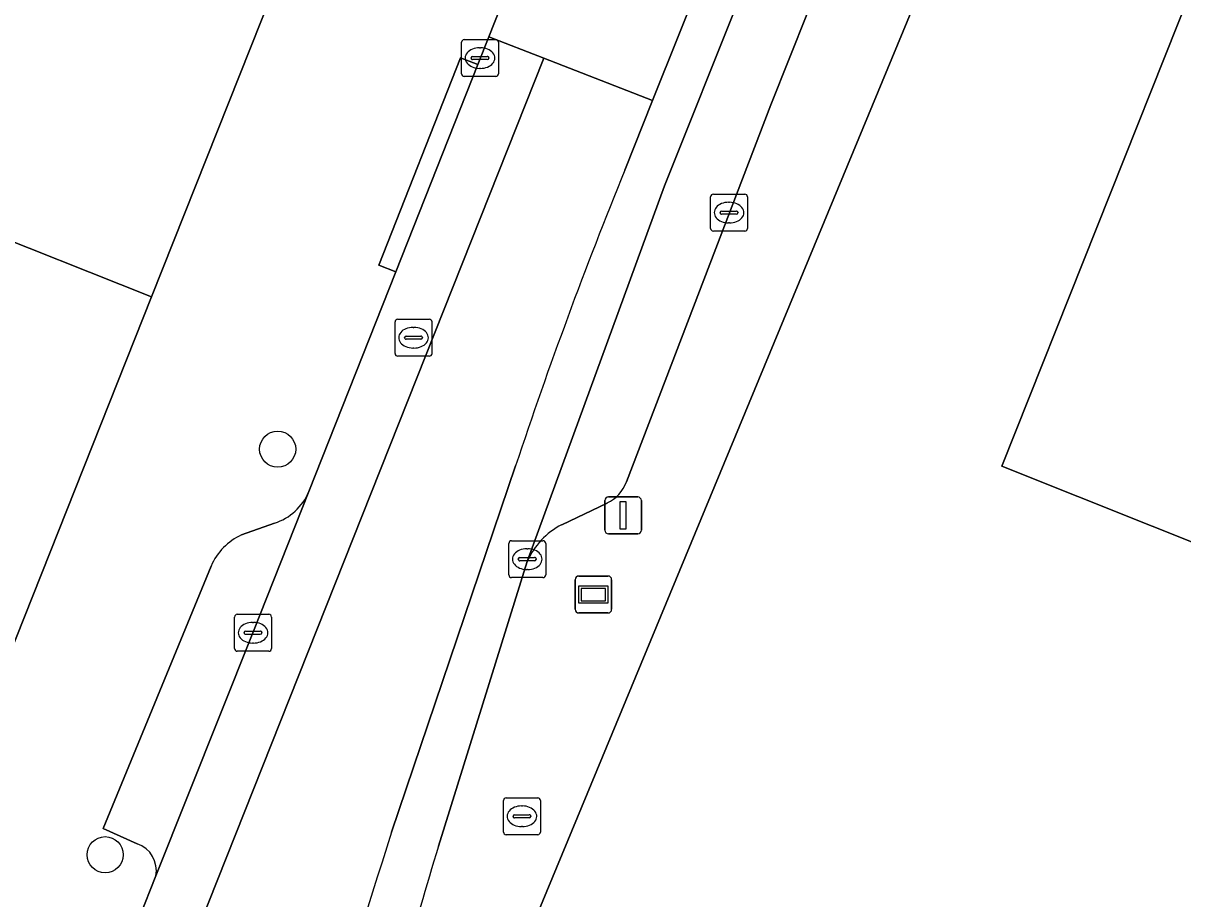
# Model space of a CAD drawing. Extents: x 160023 to 161302, y 384750 to 385707.
# Drawn here: x 160368.97 to 160400.37, y 384867.8 to 384891.5 of the extents above; entities that cross this region are included whole.
import ezdxf

# ---------------------------------------------------------------- set-up
doc = ezdxf.new("R2010")
doc.units = 0
for name, color, linetype in [('IMGEO_Boom', 7, 'Continuous'), ('IMGEO_Brandkraan', 7, 'Continuous'), ('IMGEO_Erf', 7, 'Continuous'), ('IMGEO_Groenvoorziening', 7, 'Continuous'), ('IMGEO_Informatiebord', 7, 'Continuous'), ('IMGEO_Kolk', 7, 'Continuous'), ('IMGEO_Lichtmast', 7, 'Continuous'), ('IMGEO_Pand', 7, 'Continuous'), ('IMGEO_Parkeervlak_open', 7, 'Continuous'), ('IMGEO_Rijbaan_lokaal_open', 7, 'Continuous'), ('IMGEO_Rioolput', 7, 'Continuous'), ('IMGEO_Voetpad_open', 7, 'Continuous')]:
    doc.layers.add(name, color=color, linetype=linetype)

msp = doc.modelspace()

# ---------------------------------------------------------------- linework, layer by layer
at = {"layer": 'IMGEO_Boom'}
for centre in [(160375.859, 384879.974), (160371.186, 384868.997)]:
    msp.add_circle(centre, 0.489, dxfattribs=at)
at = {"layer": 'IMGEO_Brandkraan'}
for p, q in [((160382.049, 384870.537), (160382.901, 384870.537)), ((160381.974, 384869.611), (160381.974, 384870.463)), ((160382.462, 384870.317), (160382.487, 384870.317)), ((160382.975, 384870.463), (160382.975, 384869.611)), ((160382.233, 384870.031), (160382.233, 384870.043)), ((160382.671, 384869.994), (160382.273, 384869.994)), ((160382.276, 384870.08), (160382.674, 384870.08)), ((160382.717, 384870.043), (160382.717, 384870.031)), ((160382.901, 384869.537), (160382.049, 384869.537)), ((160382.485, 384869.757), (160382.46, 384869.757))]:
    msp.add_line(p, q, dxfattribs=at)
for points in [[(160382.049, 384870.537), (160382.901, 384870.537)], [(160381.974, 384869.611), (160381.974, 384870.463)], [(160382.975, 384870.463), (160382.975, 384869.611)], [(160382.901, 384869.537), (160382.049, 384869.537)]]:
    msp.add_lwpolyline(points, dxfattribs=at)
for centre, radius, start, end in [((160382.051, 384870.461), 0.0765, 91.552, 178.448), ((160382.051, 384870.461), 0.0765, 91.552, 178.448), ((160382.899, 384870.461), 0.0765, 1.552, 88.448), ((160382.899, 384870.461), 0.0765, 1.552, 88.448), ((160382.273, 384870.04), 0.0403, 85.8775, 175.7526), ((160382.27, 384870.03), 0.0366, 178.938, 274.7102), ((160382.674, 384870.037), 0.043, 264.8664, 352.4533), ((160382.678, 384870.042), 0.0386, 1.7309, 96.639), ((160382.051, 384869.613), 0.0765, 181.552, 268.448), ((160382.051, 384869.613), 0.0765, 181.552, 268.448), ((160382.899, 384869.613), 0.0765, 271.552, 358.448), ((160382.899, 384869.613), 0.0765, 271.552, 358.448)]:
    msp.add_arc(centre, radius, start, end, dxfattribs=at)
for centre, major_axis, ratio, start_param, end_param in [((160382.461, 384870.037), (-0.387, 0.002), 0.722429, 4.712389, 7.853982), ((160382.486, 384870.037), (-0.39, 0.002), 0.717154, 1.570796, 4.712389)]:
    msp.add_ellipse(centre, major_axis=major_axis, ratio=ratio, start_param=start_param, end_param=end_param, dxfattribs=at)
at = {"layer": 'IMGEO_Erf'}
for points in [[(160425.099, 384915.491), (160424.604, 384915.668), (160422.825, 384911.235), (160407.038, 384917.467), (160408.295, 384920.652), (160406.682, 384921.296), (160404.882, 384922.015), (160403.358, 384918.197), (160394.783, 384896.085), (160382.365, 384866.119), (160385.246, 384864.955), (160383.723, 384860.834), (160381.146, 384861.936), (160380.957, 384861.23), (160379.807, 384856.25), (160382, 384855.691)], [(160367.44, 384886.086), (160372.439, 384884.099), (160375.717, 384892.348), (160377.472, 384896.55), (160374.691, 384897.666), (160373.861, 384897.999), (160376.039, 384903.56), (160378.152, 384908.732), (160373.507, 384910.581), (160369.114, 384912.329), (160369.673, 384913.752), (160363.432, 384916.203)], [(160398.045, 384860.186), (160402.246, 384864.412), (160404.751, 384873.083), (160405.674, 384875.447), (160395.472, 384879.515), (160405.765, 384905.361), (160405.969, 384905.287)]]:
    msp.add_lwpolyline(points, dxfattribs=at)
at = {"layer": 'IMGEO_Groenvoorziening'}
msp.add_lwpolyline([(160364.181, 384863.317), (160372.439, 384884.099), (160367.44, 384886.086), (160366.473, 384883.584), (160367.215, 384883.283), (160366.365, 384881.086), (160367.004, 384880.834), (160363.005, 384870.728), (160362.34, 384870.986), (160361.004, 384867.573), (160357.378, 384867.246), (160357.434, 384866.559), (160349.467, 384865.807)], dxfattribs=at)
at = {"layer": 'IMGEO_Informatiebord'}
for p, q in [((160383.913, 384875.64), (160383.913, 384876.44)), ((160383.913, 384876.44), (160383.913, 384875.64)), ((160384.013, 384876.54), (160384.803, 384876.54)), ((160384.803, 384876.54), (160384.013, 384876.54)), ((160384.903, 384876.44), (160384.903, 384875.64)), ((160384.903, 384875.64), (160384.903, 384876.44)), ((160384.803, 384875.54), (160384.013, 384875.54)), ((160384.013, 384875.54), (160384.803, 384875.54))]:
    msp.add_line(p, q, dxfattribs=at)
for points in [[(160384.014, 384876.272), (160384.802, 384876.272), (160384.802, 384875.808), (160384.014, 384875.808), (160384.014, 384876.272)], [(160384.079, 384876.207), (160384.079, 384875.873), (160384.737, 384875.873), (160384.737, 384876.207), (160384.079, 384876.207)]]:
    msp.add_lwpolyline(points, dxfattribs=at)
for centre, start, end in [((160384.013, 384876.44), 90, 180), ((160384.013, 384876.44), 90, 180), ((160384.803, 384876.44), 0, 90), ((160384.803, 384876.44), 360, 90), ((160384.013, 384875.64), 180, 270), ((160384.013, 384875.64), 180, 270), ((160384.803, 384875.64), 270, 0), ((160384.803, 384875.64), 270, 0)]:
    msp.add_arc(centre, 0.1, start, end, dxfattribs=at)
at = {"layer": 'IMGEO_Kolk'}
for p, q in [((160380.837, 384890.135), (160380.837, 384890.987)), ((160380.912, 384891.061), (160381.764, 384891.061)), ((160381.838, 384890.987), (160381.838, 384890.135)), ((160381.096, 384890.555), (160381.096, 384890.567)), ((160381.139, 384890.604), (160381.537, 384890.604)), ((160381.325, 384890.841), (160381.35, 384890.841)), ((160381.58, 384890.567), (160381.58, 384890.555)), ((160381.534, 384890.518), (160381.136, 384890.518)), ((160381.348, 384890.281), (160381.323, 384890.281)), ((160381.764, 384890.061), (160380.912, 384890.061)), ((160387.582, 384885.951), (160387.582, 384886.803)), ((160387.657, 384886.877), (160388.509, 384886.877)), ((160388.583, 384886.803), (160388.583, 384885.951)), ((160388.07, 384886.657), (160388.095, 384886.657)), ((160387.841, 384886.371), (160387.841, 384886.383)), ((160388.279, 384886.334), (160387.881, 384886.334)), ((160387.884, 384886.42), (160388.282, 384886.42)), ((160388.325, 384886.383), (160388.325, 384886.371)), ((160388.509, 384885.877), (160387.657, 384885.877)), ((160388.093, 384886.097), (160388.068, 384886.097)), ((160382.117, 384876.571), (160382.117, 384877.423)), ((160382.192, 384877.497), (160383.044, 384877.497)), ((160383.118, 384877.423), (160383.118, 384876.571)), ((160382.605, 384877.277), (160382.63, 384877.277)), ((160382.376, 384876.991), (160382.376, 384877.003)), ((160382.814, 384876.954), (160382.416, 384876.954)), ((160382.419, 384877.04), (160382.817, 384877.04)), ((160382.86, 384877.003), (160382.86, 384876.991)), ((160383.044, 384876.497), (160382.192, 384876.497)), ((160382.628, 384876.717), (160382.603, 384876.717)), ((160374.766, 384875.505), (160375.618, 384875.505)), ((160374.691, 384874.579), (160374.691, 384875.431)), ((160375.179, 384875.285), (160375.204, 384875.285)), ((160375.692, 384875.431), (160375.692, 384874.579)), ((160374.95, 384874.999), (160374.95, 384875.011)), ((160375.388, 384874.962), (160374.99, 384874.962)), ((160374.993, 384875.048), (160375.391, 384875.048)), ((160375.434, 384875.011), (160375.434, 384874.999)), ((160375.202, 384874.725), (160375.177, 384874.725)), ((160375.618, 384874.505), (160374.766, 384874.505))]:
    msp.add_line(p, q, dxfattribs=at)
for points in [[(160380.837, 384890.135), (160380.837, 384890.987)], [(160380.912, 384891.061), (160381.764, 384891.061)], [(160381.838, 384890.987), (160381.838, 384890.135)], [(160381.764, 384890.061), (160380.912, 384890.061)], [(160387.582, 384885.951), (160387.582, 384886.803)], [(160387.657, 384886.877), (160388.509, 384886.877)], [(160388.583, 384886.803), (160388.583, 384885.951)], [(160388.509, 384885.877), (160387.657, 384885.877)], [(160382.117, 384876.571), (160382.117, 384877.423)], [(160382.192, 384877.497), (160383.044, 384877.497)], [(160383.118, 384877.423), (160383.118, 384876.571)], [(160383.044, 384876.497), (160382.192, 384876.497)], [(160374.766, 384875.505), (160375.618, 384875.505)], [(160374.691, 384874.579), (160374.691, 384875.431)], [(160375.692, 384875.431), (160375.692, 384874.579)], [(160375.618, 384874.505), (160374.766, 384874.505)]]:
    msp.add_lwpolyline(points, dxfattribs=at)
for centre, radius, start, end in [((160380.914, 384890.985), 0.0765, 91.552, 178.448), ((160380.914, 384890.985), 0.0765, 91.552, 178.448), ((160381.762, 384890.985), 0.0765, 1.552, 88.448), ((160381.762, 384890.985), 0.0765, 1.552, 88.448), ((160381.136, 384890.564), 0.0403, 85.8775, 175.7526), ((160381.541, 384890.566), 0.0386, 1.7309, 96.639), ((160381.133, 384890.554), 0.0366, 178.938, 274.7102), ((160381.537, 384890.561), 0.043, 264.8664, 352.4533), ((160380.914, 384890.137), 0.0765, 181.552, 268.448), ((160380.914, 384890.137), 0.0765, 181.552, 268.448), ((160381.762, 384890.137), 0.0765, 271.552, 358.448), ((160381.762, 384890.137), 0.0765, 271.552, 358.448), ((160387.659, 384886.801), 0.0765, 91.552, 178.448), ((160387.659, 384886.801), 0.0765, 91.552, 178.448), ((160388.507, 384886.801), 0.0765, 1.552, 88.448), ((160388.507, 384886.801), 0.0765, 1.552, 88.448), ((160387.881, 384886.38), 0.0403, 85.8775, 175.7526), ((160387.878, 384886.37), 0.0366, 178.938, 274.7102), ((160388.282, 384886.377), 0.043, 264.8664, 352.4533), ((160388.286, 384886.382), 0.0386, 1.7309, 96.639), ((160387.659, 384885.953), 0.0765, 181.552, 268.448), ((160387.659, 384885.953), 0.0765, 181.552, 268.448), ((160388.507, 384885.953), 0.0765, 271.552, 358.448), ((160388.507, 384885.953), 0.0765, 271.552, 358.448), ((160382.194, 384877.421), 0.0765, 91.552, 178.448), ((160382.194, 384877.421), 0.0765, 91.552, 178.448), ((160383.042, 384877.421), 0.0765, 1.552, 88.448), ((160383.042, 384877.421), 0.0765, 1.552, 88.448), ((160382.416, 384877), 0.0403, 85.8775, 175.7526), ((160382.413, 384876.99), 0.0366, 178.938, 274.7102), ((160382.817, 384876.997), 0.043, 264.8664, 352.4533), ((160382.821, 384877.002), 0.0386, 1.7309, 96.639), ((160382.194, 384876.573), 0.0765, 181.552, 268.448), ((160382.194, 384876.573), 0.0765, 181.552, 268.448), ((160383.042, 384876.573), 0.0765, 271.552, 358.448), ((160383.042, 384876.573), 0.0765, 271.552, 358.448), ((160374.768, 384875.429), 0.0765, 91.552, 178.448), ((160374.768, 384875.429), 0.0765, 91.552, 178.448), ((160375.616, 384875.429), 0.0765, 1.552, 88.448), ((160375.616, 384875.429), 0.0765, 1.552, 88.448), ((160374.99, 384875.008), 0.0403, 85.8775, 175.7526), ((160374.987, 384874.998), 0.0366, 178.938, 274.7102), ((160375.391, 384875.005), 0.043, 264.8664, 352.4533), ((160375.395, 384875.01), 0.0386, 1.7309, 96.639), ((160374.768, 384874.581), 0.0765, 181.552, 268.448), ((160374.768, 384874.581), 0.0765, 181.552, 268.448), ((160375.616, 384874.581), 0.0765, 271.552, 358.448), ((160375.616, 384874.581), 0.0765, 271.552, 358.448)]:
    msp.add_arc(centre, radius, start, end, dxfattribs=at)
for centre, major_axis, ratio, start_param, end_param in [((160381.324, 384890.561), (-0.387, 0.002), 0.722429, 4.712389, 7.853982), ((160381.349, 384890.561), (-0.39, 0.002), 0.717154, 1.570796, 4.712389), ((160388.069, 384886.377), (-0.387, 0.002), 0.722429, 4.712389, 7.853982), ((160388.094, 384886.377), (-0.39, 0.002), 0.717154, 1.570796, 4.712389), ((160382.604, 384876.997), (-0.387, 0.002), 0.722429, 4.712389, 7.853982), ((160382.629, 384876.997), (-0.39, 0.002), 0.717154, 1.570796, 4.712389), ((160375.178, 384875.005), (-0.387, 0.002), 0.722429, 4.712389, 7.853982), ((160375.203, 384875.005), (-0.39, 0.002), 0.717154, 1.570796, 4.712389)]:
    msp.add_ellipse(centre, major_axis=major_axis, ratio=ratio, start_param=start_param, end_param=end_param, dxfattribs=at)
at = {"layer": 'IMGEO_Lichtmast'}
for p, q in [((160384.818, 384878.681), (160385.608, 384878.681)), ((160385.608, 384878.681), (160384.818, 384878.681)), ((160384.718, 384877.781), (160384.718, 384878.581)), ((160384.718, 384878.581), (160384.718, 384877.781)), ((160385.708, 384878.581), (160385.708, 384877.781)), ((160385.708, 384877.781), (160385.708, 384878.581)), ((160385.608, 384877.681), (160384.818, 384877.681)), ((160384.818, 384877.681), (160385.608, 384877.681))]:
    msp.add_line(p, q, dxfattribs=at)
msp.add_lwpolyline([(160385.138, 384878.556), (160385.288, 384878.556), (160385.288, 384877.806), (160385.138, 384877.806), (160385.138, 384878.556)], dxfattribs=at)
for centre, start, end in [((160384.818, 384878.581), 90, 180), ((160384.818, 384878.581), 90, 180), ((160385.608, 384878.581), 0, 90), ((160385.608, 384878.581), 360, 90), ((160384.818, 384877.781), 180, 270), ((160384.818, 384877.781), 180, 270), ((160385.608, 384877.781), 270, 0), ((160385.608, 384877.781), 270, 0)]:
    msp.add_arc(centre, 0.1, start, end, dxfattribs=at)
at = {"layer": 'IMGEO_Pand'}
msp.add_lwpolyline([(160405.969, 384905.287), (160405.765, 384905.361), (160395.472, 384879.515), (160405.674, 384875.447), (160404.751, 384873.083), (160406.29, 384872.484)], dxfattribs=at)
at = {"layer": 'IMGEO_Parkeervlak_open'}
for points in [[(160434.346, 385007.194), (160431.47, 385000), (160386.339, 384887.1), (160382.619, 384876.93)], [(160385.303, 384879.087), (160389.215, 384889.291), (160399.64, 384915.454)], [(160375.189, 384875.005), (160376.702, 384878.824)], [(160383.55, 384877.928), (160384.779, 384878.517)], [(160375.773, 384877.973), (160374.882, 384877.654)], [(160374.057, 384876.809), (160371.135, 384869.71), (160372.055, 384869.294)], [(160372.559, 384868.423), (160375.189, 384875.005)]]:
    msp.add_lwpolyline(points, dxfattribs=at)
for centre, radius, start, end in [((160384.374, 384879.415), 0.985, 294.2706, 340.5449), ((160375.329, 384879.39), 1.485, 287.3869, 337.5949), ((160384.46, 384876.145), 2.002, 117.0562, 156.9223), ((160375.559, 384876.168), 1.633, 114.4897, 156.8826), ((160371.805, 384868.568), 0.768, 349.1055, 71.0058)]:
    msp.add_arc(centre, radius, start, end, dxfattribs=at)
at = {"layer": 'IMGEO_Rijbaan_lokaal_open'}
for points in [[(160431.47, 385000), (160434.346, 385007.194), (160434.727, 385008.141), (160437.516, 385015.078), (160437.787, 385015.747), (160450.033, 385046.622), (160448.949, 385047.038), (160436.681, 385016.096), (160430.241, 385000), (160388.913, 384896.667), (160386.013, 384889.416), (160385.258, 384887.528)], [(160380.216, 384869.227), (160382.619, 384876.93), (160386.339, 384887.1), (160431.47, 385000)], [(160385.258, 384887.528), (160386.013, 384889.416), (160383.069, 384890.556), (160367.328, 384850.977), (160366.607, 384848.835), (160366.376, 384848.149), (160366.304, 384847.937)], [(160378.944, 384869.606), (160382.302, 384879.524)], [(160382.302, 384879.524), (160378.944, 384869.606)]]:
    msp.add_lwpolyline(points, dxfattribs=at)
for points in [[(160384.332, 384898.414), (160383.424, 384895.959), (160383.008, 384894.776), (160382.586, 384893.699), (160381.574, 384891.135), (160383.069, 384890.556), (160386.013, 384889.416), (160388.913, 384896.667), (160385.418, 384898)], [(160383.069, 384890.556), (160381.574, 384891.135), (160381.277, 384890.383), (160379.059, 384884.775), (160376.702, 384878.824), (160375.189, 384875.005), (160372.559, 384868.423), (160372.113, 384867.309), (160367.753, 384856.397), (160366.266, 384852.652), (160364.986, 384849.429), (160366.607, 384848.835), (160367.328, 384850.977)]]:
    msp.add_lwpolyline(points, close=True, dxfattribs=at)
for centre, radius, start, end in [((160508.642, 384837.412), 133.174, 157.89426, 161.56582), ((160508.642, 384837.412), 133.174, 157.89426, 161.56582), ((160551.654, 384813.862), 181.483, 162.11192, 166.40591), ((160551.654, 384813.862), 181.483, 162.11192, 166.40591), ((160448.74, 384847.83), 71.787, 162.65872, 168.10306)]:
    msp.add_arc(centre, radius, start, end, dxfattribs=at)
at = {"layer": 'IMGEO_Rioolput'}
for p, q in [((160379.037, 384882.566), (160379.037, 384883.418)), ((160379.112, 384883.492), (160379.964, 384883.492)), ((160380.038, 384883.418), (160380.038, 384882.566)), ((160379.339, 384883.035), (160379.737, 384883.035)), ((160379.525, 384883.272), (160379.55, 384883.272)), ((160379.296, 384882.986), (160379.296, 384882.998)), ((160379.734, 384882.949), (160379.336, 384882.949)), ((160379.78, 384882.998), (160379.78, 384882.986)), ((160379.964, 384882.492), (160379.112, 384882.492)), ((160379.548, 384882.712), (160379.523, 384882.712))]:
    msp.add_line(p, q, dxfattribs=at)
for points in [[(160379.037, 384882.566), (160379.037, 384883.418)], [(160379.112, 384883.492), (160379.964, 384883.492)], [(160380.038, 384883.418), (160380.038, 384882.566)], [(160379.964, 384882.492), (160379.112, 384882.492)]]:
    msp.add_lwpolyline(points, dxfattribs=at)
for centre, radius, start, end in [((160379.114, 384883.416), 0.0765, 91.552, 178.448), ((160379.114, 384883.416), 0.0765, 91.552, 178.448), ((160379.962, 384883.416), 0.0765, 1.552, 88.448), ((160379.962, 384883.416), 0.0765, 1.552, 88.448), ((160379.336, 384882.995), 0.0403, 85.8775, 175.7526), ((160379.741, 384882.997), 0.0386, 1.7309, 96.639), ((160379.333, 384882.985), 0.0366, 178.938, 274.7102), ((160379.737, 384882.992), 0.043, 264.8664, 352.4533), ((160379.114, 384882.568), 0.0765, 181.552, 268.448), ((160379.114, 384882.568), 0.0765, 181.552, 268.448), ((160379.962, 384882.568), 0.0765, 271.552, 358.448), ((160379.962, 384882.568), 0.0765, 271.552, 358.448)]:
    msp.add_arc(centre, radius, start, end, dxfattribs=at)
for centre, major_axis, ratio, start_param, end_param in [((160379.524, 384882.992), (-0.387, 0.002), 0.722429, 4.712389, 7.853982), ((160379.549, 384882.992), (-0.39, 0.002), 0.717154, 1.570796, 4.712389)]:
    msp.add_ellipse(centre, major_axis=major_axis, ratio=ratio, start_param=start_param, end_param=end_param, dxfattribs=at)
at = {"layer": 'IMGEO_Voetpad_open'}
for points in [[(160440.026, 385054.075), (160436.98, 385046.397), (160436.61, 385045.463), (160418.576, 385000), (160386.007, 384917.894), (160379.738, 384902.09), (160376.921, 384903.209), (160374.691, 384897.666), (160377.472, 384896.55), (160375.717, 384892.348), (160372.439, 384884.099), (160364.181, 384863.317)], [(160378.35, 384846.454), (160378.835, 384850.364), (160379.807, 384856.25), (160380.957, 384861.23), (160381.146, 384861.936), (160382.078, 384865.427), (160382.365, 384866.119), (160394.783, 384896.085), (160403.358, 384918.197)], [(160399.64, 384915.454), (160389.215, 384889.291), (160385.303, 384879.087)], [(160376.702, 384878.824), (160379.059, 384884.775), (160378.595, 384884.958), (160380.813, 384890.566), (160381.277, 384890.383), (160381.574, 384891.135), (160382.586, 384893.699), (160383.008, 384894.776), (160383.424, 384895.959), (160384.332, 384898.414), (160384.45, 384898.732), (160384.663, 384899.459), (160384.183, 384899.599), (160385.713, 384905.041), (160386.194, 384904.906), (160386.94, 384907.618), (160387.693, 384910.244)], [(160384.779, 384878.517), (160383.55, 384877.928)], [(160374.882, 384877.654), (160375.773, 384877.973)], [(160372.055, 384869.294), (160371.135, 384869.71), (160374.057, 384876.809)], [(160382.619, 384876.93), (160380.216, 384869.227)], [(160372.113, 384867.309), (160372.559, 384868.423)]]:
    msp.add_lwpolyline(points, dxfattribs=at)
msp.add_lwpolyline([(160379.059, 384884.775), (160381.277, 384890.383), (160380.813, 384890.566), (160378.595, 384884.958)], close=True, dxfattribs=at)
for centre, radius, start, end in [((160384.374, 384879.415), 0.985, 294.2706, 340.5449), ((160375.329, 384879.39), 1.485, 287.3869, 337.5949), ((160384.46, 384876.145), 2.002, 117.0562, 156.9223), ((160375.559, 384876.168), 1.633, 114.4897, 156.8826), ((160371.805, 384868.568), 0.768, 349.1055, 71.0058), ((160448.74, 384847.83), 71.787, 162.65872, 168.10306)]:
    msp.add_arc(centre, radius, start, end, dxfattribs=at)

doc.saveas('drawing.dxf')
